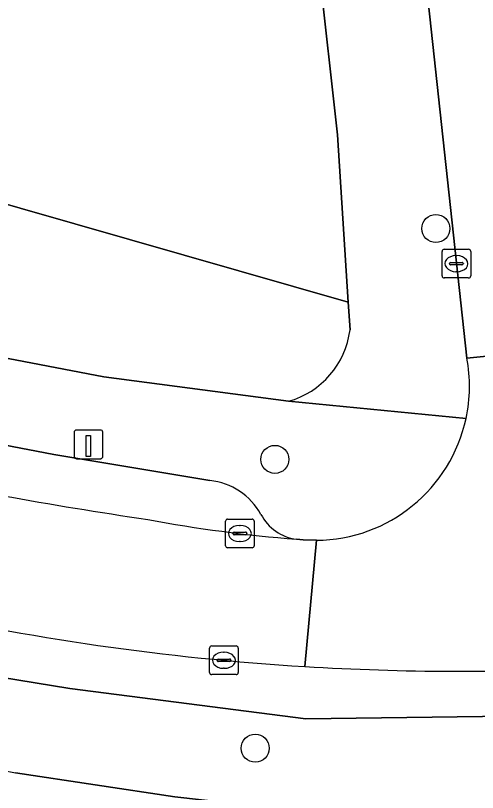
# Model space of a CAD drawing. Extents: x 160023 to 161302, y 384750 to 385707.
# Drawn here: x 161047.19 to 161063.31, y 385065.52 to 385092.62 of the extents above; entities that cross this region are included whole.
import ezdxf

# ---------------------------------------------------------------- set-up
doc = ezdxf.new("R2010")
doc.units = 0
for name, color, linetype in [('IMGEO_Boom', 7, 'Continuous'), ('IMGEO_Groenvoorziening', 7, 'Continuous'), ('IMGEO_Kolk', 7, 'Continuous'), ('IMGEO_Laadpaal', 7, 'Continuous'), ('IMGEO_Parkeervlak_open', 7, 'Continuous'), ('IMGEO_Rijbaan_lokaal_open', 7, 'Continuous'), ('IMGEO_Voetpad_open', 7, 'Continuous')]:
    doc.layers.add(name, color=color, linetype=linetype)

msp = doc.modelspace()

# ---------------------------------------------------------------- linework, layer by layer
at = {"layer": 'IMGEO_Boom'}
for centre in [(161061.856, 385085.192), (161056.237, 385077.138), (161055.551, 385067.063)]:
    msp.add_circle(centre, 0.489, dxfattribs=at)
at = {"layer": 'IMGEO_Groenvoorziening'}
msp.add_lwpolyline([(161058.335, 385064.735), (161052.746, 385065.364), (161047.186, 385066.209)], dxfattribs=at)
msp.add_arc((161089.544, 385294.662), 232.347, 255.65464, 259.49603, dxfattribs=at)
at = {"layer": 'IMGEO_Kolk'}
for p, q in [((161062.073, 385083.54), (161062.073, 385084.392)), ((161062.148, 385084.466), (161063, 385084.466)), ((161062.561, 385084.246), (161062.586, 385084.246)), ((161063.074, 385084.392), (161063.074, 385083.54)), ((161062.332, 385083.96), (161062.332, 385083.972)), ((161062.375, 385084.009), (161062.773, 385084.009)), ((161062.816, 385083.972), (161062.816, 385083.96)), ((161062.77, 385083.923), (161062.372, 385083.923)), ((161062.584, 385083.686), (161062.559, 385083.686)), ((161063, 385083.466), (161062.148, 385083.466)), ((161054.59, 385075.054), (161055.442, 385075.054)), ((161054.515, 385074.128), (161054.515, 385074.98)), ((161055.003, 385074.834), (161055.028, 385074.834)), ((161055.516, 385074.98), (161055.516, 385074.128)), ((161054.774, 385074.548), (161054.774, 385074.56)), ((161055.212, 385074.511), (161054.814, 385074.511)), ((161054.817, 385074.597), (161055.215, 385074.597)), ((161055.258, 385074.56), (161055.258, 385074.548)), ((161055.026, 385074.274), (161055.001, 385074.274)), ((161055.442, 385074.054), (161054.59, 385074.054)), ((161053.959, 385069.703), (161053.959, 385070.555)), ((161054.034, 385070.629), (161054.886, 385070.629)), ((161054.447, 385070.409), (161054.472, 385070.409)), ((161054.96, 385070.555), (161054.96, 385069.703)), ((161054.218, 385070.123), (161054.218, 385070.135)), ((161054.261, 385070.172), (161054.659, 385070.172)), ((161054.702, 385070.135), (161054.702, 385070.123)), ((161054.656, 385070.086), (161054.258, 385070.086)), ((161054.47, 385069.849), (161054.445, 385069.849)), ((161054.886, 385069.629), (161054.034, 385069.629))]:
    msp.add_line(p, q, dxfattribs=at)
for points in [[(161062.073, 385083.54), (161062.073, 385084.392)], [(161062.148, 385084.466), (161063, 385084.466)], [(161063.074, 385084.392), (161063.074, 385083.54)], [(161063, 385083.466), (161062.148, 385083.466)], [(161054.59, 385075.054), (161055.442, 385075.054)], [(161054.515, 385074.128), (161054.515, 385074.98)], [(161055.516, 385074.98), (161055.516, 385074.128)], [(161055.442, 385074.054), (161054.59, 385074.054)], [(161053.959, 385069.703), (161053.959, 385070.555)], [(161054.034, 385070.629), (161054.886, 385070.629)], [(161054.96, 385070.555), (161054.96, 385069.703)], [(161054.886, 385069.629), (161054.034, 385069.629)]]:
    msp.add_lwpolyline(points, dxfattribs=at)
for centre, radius, start, end in [((161062.15, 385084.39), 0.0765, 91.552, 178.448), ((161062.15, 385084.39), 0.0765, 91.552, 178.448), ((161062.998, 385084.39), 0.0765, 1.552, 88.448), ((161062.998, 385084.39), 0.0765, 1.552, 88.448), ((161062.372, 385083.969), 0.0403, 85.8775, 175.7526), ((161062.369, 385083.959), 0.0366, 178.938, 274.7102), ((161062.773, 385083.966), 0.043, 264.8664, 352.4533), ((161062.777, 385083.971), 0.0386, 1.7309, 96.639), ((161062.15, 385083.542), 0.0765, 181.552, 268.448), ((161062.15, 385083.542), 0.0765, 181.552, 268.448), ((161062.998, 385083.542), 0.0765, 271.552, 358.448), ((161062.998, 385083.542), 0.0765, 271.552, 358.448), ((161054.592, 385074.978), 0.0765, 91.552, 178.448), ((161054.592, 385074.978), 0.0765, 91.552, 178.448), ((161055.44, 385074.978), 0.0765, 1.552, 88.448), ((161055.44, 385074.978), 0.0765, 1.552, 88.448), ((161054.814, 385074.557), 0.0403, 85.8775, 175.7526), ((161054.811, 385074.547), 0.0366, 178.938, 274.7102), ((161055.215, 385074.554), 0.043, 264.8664, 352.4533), ((161055.219, 385074.559), 0.0386, 1.7309, 96.639), ((161054.592, 385074.13), 0.0765, 181.552, 268.448), ((161054.592, 385074.13), 0.0765, 181.552, 268.448), ((161055.44, 385074.13), 0.0765, 271.552, 358.448), ((161055.44, 385074.13), 0.0765, 271.552, 358.448), ((161054.036, 385070.553), 0.0765, 91.552, 178.448), ((161054.036, 385070.553), 0.0765, 91.552, 178.448), ((161054.884, 385070.553), 0.0765, 1.552, 88.448), ((161054.884, 385070.553), 0.0765, 1.552, 88.448), ((161054.258, 385070.132), 0.0403, 85.8775, 175.7526), ((161054.255, 385070.122), 0.0366, 178.938, 274.7102), ((161054.659, 385070.129), 0.043, 264.8664, 352.4533), ((161054.663, 385070.134), 0.0386, 1.7309, 96.639), ((161054.036, 385069.705), 0.0765, 181.552, 268.448), ((161054.036, 385069.705), 0.0765, 181.552, 268.448), ((161054.884, 385069.705), 0.0765, 271.552, 358.448), ((161054.884, 385069.705), 0.0765, 271.552, 358.448)]:
    msp.add_arc(centre, radius, start, end, dxfattribs=at)
for centre, major_axis, ratio, start_param, end_param in [((161062.56, 385083.966), (-0.387, 0.002), 0.722429, 4.712389, 7.853982), ((161062.585, 385083.966), (-0.39, 0.002), 0.717154, 1.570796, 4.712389), ((161055.002, 385074.554), (-0.387, 0.002), 0.722429, 4.712389, 7.853982), ((161055.027, 385074.554), (-0.39, 0.002), 0.717154, 1.570796, 4.712389), ((161054.446, 385070.129), (-0.387, 0.002), 0.722429, 4.712389, 7.853982), ((161054.471, 385070.129), (-0.39, 0.002), 0.717154, 1.570796, 4.712389)]:
    msp.add_ellipse(centre, major_axis=major_axis, ratio=ratio, start_param=start_param, end_param=end_param, dxfattribs=at)
at = {"layer": 'IMGEO_Laadpaal'}
for p, q in [((161049.233, 385078.079), (161049.233, 385077.238)), ((161049.233, 385078.079), (161049.233, 385077.238)), ((161050.149, 385078.163), (161049.308, 385078.163)), ((161050.149, 385078.163), (161049.308, 385078.163)), ((161050.233, 385077.247), (161050.233, 385078.088)), ((161050.233, 385077.247), (161050.233, 385078.088)), ((161049.317, 385077.163), (161050.158, 385077.163)), ((161049.317, 385077.163), (161050.158, 385077.163))]:
    msp.add_line(p, q, dxfattribs=at)
msp.add_lwpolyline([(161049.648, 385077.976), (161049.808, 385077.976), (161049.808, 385077.243), (161049.648, 385077.243), (161049.648, 385077.976)], dxfattribs=at)
for centre, start, end in [((161049.311, 385078.085), 92.4484, 184.2845), ((161049.311, 385078.085), 92.4484, 184.2845), ((161050.155, 385078.085), 2.4484, 94.2845), ((161050.155, 385078.085), 2.4484, 94.2845), ((161049.311, 385077.241), 182.4484, 274.2845), ((161049.311, 385077.241), 182.4484, 274.2845), ((161050.155, 385077.241), 272.4484, 4.2845), ((161050.155, 385077.241), 272.4484, 4.2845)]:
    msp.add_arc(centre, 0.0779, start, end, dxfattribs=at)
at = {"layer": 'IMGEO_Parkeervlak_open'}
for points in [[(160995.178, 385095.747), (161002.906, 385092.79), (161012.393, 385089.642), (161017.165, 385088.171), (161031.021, 385084.178), (161036.001, 385082.922), (161041.029, 385081.781), (161050.268, 385080.014), (161056.711, 385079.164)], [(161053.971, 385076.396), (161048.521, 385077.31), (161044.696, 385078.038), (161034.747, 385080.16), (161024.873, 385082.779), (161014.821, 385085.638), (161005.365, 385088.676), (161000, 385090.558), (160998.737, 385091.001)], [(161058.862, 385081.654), (161058.8, 385082.625), (161031.996, 385090.294)], [(161016.913, 385076.789), (161032.499, 385072.66), (161037.372, 385071.453), (161044.869, 385069.832), (161049.087, 385069.144), (161057.319, 385068.084), (161067.009, 385068.22), (161071.884, 385068.717), (161084.923, 385070.145), (161094.623, 385071.16)]]:
    msp.add_lwpolyline(points, dxfattribs=at)
for centre, radius, start, end in [((161055.899, 385082.039), 2.988, 285.7646, 352.5908), ((161075.079, 385233.075), 159.738, 257.94092, 261.62123), ((161053.741, 385074.113), 2.295, 28.8224, 84.259), ((161061.035, 385124.543), 50.355, 259.4361, 265.3963), ((161057.219, 385075.995), 1.66, 207.8837, 262.1756), ((161062.742, 385158.937), 89.192, 257.16055, 266.49213), ((161062.729, 385158.298), 88.553, 266.4756, 273.14629)]:
    msp.add_arc(centre, radius, start, end, dxfattribs=at)
at = {"layer": 'IMGEO_Rijbaan_lokaal_open'}
for points in [[(161062.447, 385135.875), (161057.012, 385135.282), (161062.941, 385080.672), (161068.403, 385081.213)], [(161014.542, 385103.835), (161010.576, 385105.283), (161001.039, 385108.926), (160999.082, 385109.665), (160998.527, 385109.875), (160995.092, 385100.855), (161012.53, 385095.865), (161031.996, 385090.294), (161058.8, 385082.625), (161058.424, 385088.464), (161057.783, 385094.215), (161056.277, 385094.057), (161047.429, 385093.089), (161044.85, 385092.818)]]:
    msp.add_lwpolyline(points, close=True, dxfattribs=at)
for points in [[(161068.467, 385080.621), (161068.403, 385081.213), (161062.941, 385080.672)], [(161057.285, 385069.912), (161057.689, 385074.316), (161057.227, 385074.332), (161056.993, 385074.351)], [(161057.689, 385074.316), (161057.285, 385069.912)]]:
    msp.add_lwpolyline(points, dxfattribs=at)
for centre, radius, start, end in [((161057.683, 385079.697), 5.348, 347.8095, 10.5023), ((161057.65, 385079.695), 5.379, 270.4127, 347.9063), ((161075.079, 385233.075), 159.738, 257.94092, 261.62123), ((161061.035, 385124.543), 50.355, 259.4361, 265.3963), ((161062.742, 385158.937), 89.192, 257.16055, 266.49213), ((161062.729, 385158.298), 88.553, 266.4756, 273.14629)]:
    msp.add_arc(centre, radius, start, end, dxfattribs=at)
at = {"layer": 'IMGEO_Voetpad_open'}
for points in [[(161052.331, 385145.052), (161052.735, 385140.344), (161057.783, 385094.215), (161058.424, 385088.464), (161058.8, 385082.625), (161058.862, 385081.654)], [(161062.941, 385080.672), (161057.012, 385135.282)], [(161056.711, 385079.164), (161050.268, 385080.014), (161041.029, 385081.781), (161036.001, 385082.922), (161031.021, 385084.178), (161017.165, 385088.171), (161012.393, 385089.642), (161002.906, 385092.79), (160995.178, 385095.747), (160990.824, 385097.272)], [(160998.737, 385091.001), (161000, 385090.558), (161005.365, 385088.676), (161014.821, 385085.638), (161024.873, 385082.779), (161034.747, 385080.16), (161044.696, 385078.038), (161048.521, 385077.31), (161053.971, 385076.396)], [(161062.91, 385078.568), (161056.711, 385079.164)], [(161056.711, 385079.164), (161062.91, 385078.568)], [(161094.623, 385071.16), (161084.923, 385070.145), (161071.884, 385068.717), (161067.009, 385068.22), (161057.319, 385068.084), (161049.087, 385069.144), (161044.869, 385069.832), (161037.372, 385071.453), (161032.499, 385072.66), (161016.913, 385076.789)], [(161047.186, 385066.209), (161052.746, 385065.364), (161058.335, 385064.735), (161063.544, 385064.828), (161068.142, 385065.16), (161076.755, 385066.138), (161083.888, 385066.948), (161090.613, 385067.691), (161096.043, 385068.257), (161098.063, 385068.467), (161103.769, 385069.094), (161109.475, 385069.722), (161140.391, 385073.021), (161148.754, 385073.913), (161155.505, 385074.638)], [(161056.993, 385074.351), (161057.227, 385074.332), (161057.689, 385074.316)]]:
    msp.add_lwpolyline(points, dxfattribs=at)
for centre, radius, start, end in [((161055.899, 385082.039), 2.988, 285.7646, 352.5908), ((161057.683, 385079.697), 5.348, 347.8095, 10.5023), ((161057.65, 385079.695), 5.379, 270.4127, 347.9063), ((161053.741, 385074.113), 2.295, 28.8224, 84.259), ((161057.219, 385075.995), 1.66, 207.8837, 262.1756), ((161089.544, 385294.662), 232.347, 255.65464, 259.49603)]:
    msp.add_arc(centre, radius, start, end, dxfattribs=at)

doc.saveas('drawing.dxf')
